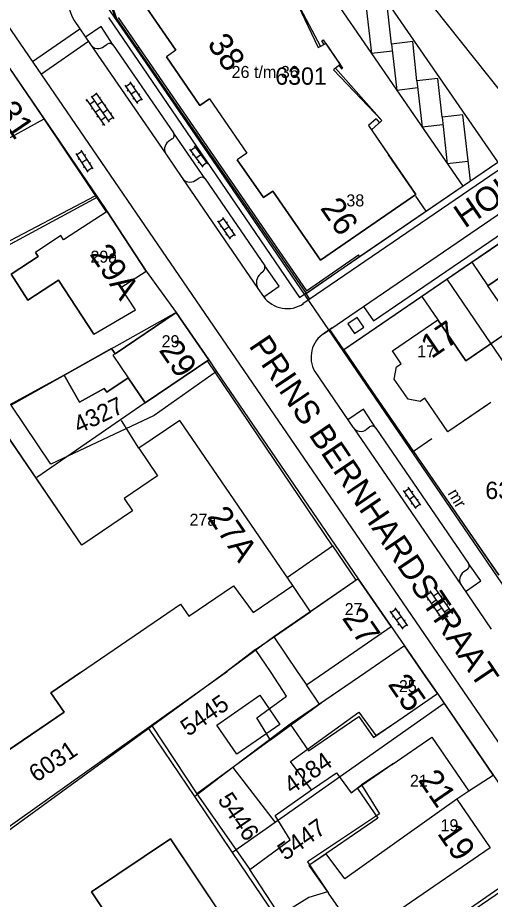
# Model space of a CAD drawing. Extents: x 148816 to 151297, y 399515 to 402500.
# Drawn here: x 150330.8 to 150379.9, y 399976.4 to 400068 of the extents above; entities that cross this region are included whole.
import ezdxf

# ---------------------------------------------------------------- set-up
doc = ezdxf.new("R2010")
doc.units = 0
for name, color, linetype in [('B01 Hoofdgebouw  [D] Norm', 7, 'Continuous'), ('B01 Hoofdgebouw  [T] Norm', 7, 'Continuous'), ('B01 hoofgebouw', 7, 'Continuous'), ('G01 perceelsgrens', 7, 'Continuous'), ('S02 Open verharding  Norm', 7, 'Continuous'), ('T01 Muur  [D] Gem', 7, 'Continuous'), ('T01 Muur  [T] Gem', 7, 'Continuous'), ('T04 Haag heg  [D] Gem', 7, 'Continuous'), ('V00 Kant verharding algemeen  [T] Norm', 7, 'Continuous'), ('V00 Kant verharding algemeen secundair  [T] Gem', 7, 'Continuous'), ('V06 Kant onverhard  [T] Gem', 7, 'Continuous'), ('Z01 perceelnummer', 7, 'Continuous'), ('Z02 huisnummer', 7, 'Continuous'), ('Z02 Huisnummer  [Tekst] Norm', 7, 'Continuous'), ('Z06 straatnaam', 7, 'Continuous')]:
    doc.layers.add(name, color=color, linetype=linetype)

msp = doc.modelspace()

# ---------------------------------------------------------------- linework, layer by layer
at = {"layer": 'B01 Hoofdgebouw  [D] Norm'}
for p, q in [((150332.67, 400043.65), (150332.868, 400043.318)), ((150332.67, 400043.65), (150332.955, 400043.214)), ((150332.955, 400043.214), (150330.144, 400041.375)), ((150330.144, 400041.375), (150331.899, 400038.692)), ((150331.899, 400038.692), (150335.073, 400040.768)), ((150335.073, 400040.768), (150338.76, 400035.13)), ((150355.542, 400002.374), (150361.245, 400006.307)), ((150357.179, 400000), (150355.542, 400002.374)), ((150369.879, 399990.519), (150366.555, 399988.325)), ((150366.555, 399988.325), (150368.436, 399985.288)), ((150368.436, 399985.288), (150360.933, 399980.31)), ((150360.933, 399980.31), (150363.14, 399977.05))]:
    msp.add_line(p, q, dxfattribs=at)
for points in [[(150362.354, 399996.803), (150357.087, 399992.947), (150355.669, 399995.275), (150358.75, 399997.541), (150357.179, 400000)], [(150357.221, 399993.045), (150349.46, 399987.385), (150354.965, 399979.521), (150359.158, 399982.586), (150357.586, 399985.116), (150361.349, 399987.795), (150359.19, 399990.752), (150366.287, 399995.878), (150368.036, 399993.426), (150370.33, 399994.96)]]:
    msp.add_lwpolyline(points, dxfattribs=at)
at = {"layer": 'B01 Hoofdgebouw  [T] Norm'}
for p, q in [((150358.905, 400071.497), (150362.296, 400065.045)), ((150343.104, 400070.704), (150347.271, 400064.651)), ((150333.57, 400057.52), (150326.42, 400068.02)), ((150362.429, 400065.637), (150362.565, 400065.727)), ((150362.677, 400065.262), (150362.429, 400065.637)), ((150362.565, 400065.727), (150364.573, 400062.791)), ((150347.271, 400064.651), (150346.284, 400063.971)), ((150362.677, 400065.262), (150362.296, 400065.045)), ((150349.767, 400058.912), (150346.284, 400063.971)), ((150364.212, 400063.09), (150363.844, 400062.791)), ((150363.844, 400062.791), (150368.663, 400057.334)), ((150364.212, 400063.09), (150364.466, 400062.718)), ((150364.466, 400062.718), (150364.573, 400062.791)), ((150350.755, 400059.592), (150349.767, 400058.912)), ((150350.755, 400059.592), (150354.643, 400053.96)), ((150329.18, 400055.11), (150333.57, 400057.52)), ((150368.079, 400057.512), (150367.275, 400056.844)), ((150368.079, 400057.512), (150368.423, 400057.122)), ((150368.423, 400057.122), (150368.663, 400057.334)), ((150367.275, 400056.844), (150372.206, 400049.677)), ((150354.643, 400053.96), (150353.655, 400053.28)), ((150356.363, 400049.346), (150353.655, 400053.28)), ((150357.329, 400050.016), (150356.363, 400049.346)), ((150362.293, 400042.846), (150357.329, 400050.016)), ((150372.206, 400049.677), (150362.293, 400042.846)), ((150340.14, 400047.91), (150335.61, 400044.95)), ((150344.2, 400041.7), (150340.14, 400047.91)), ((150388.862, 400046.428), (150379.693, 400040.173)), ((150335.33, 400045.39), (150332.67, 400043.65)), ((150335.61, 400044.95), (150335.33, 400045.39)), ((150341.56, 400039.98), (150344.2, 400041.7)), ((150343.06, 400037.69), (150341.56, 400039.98)), ((150382.584, 400035.935), (150379.693, 400040.173)), ((150338.76, 400035.13), (150343.06, 400037.69)), ((150347.31, 400037.41), (150340.96, 400033.12)), ((150350.68, 400032.47), (150347.31, 400037.41)), ((150369.777, 400033.41), (150374.486, 400036.621)), ((150377.383, 400032.375), (150374.486, 400036.621)), ((150382.584, 400035.935), (150377.383, 400032.375)), ((150340.59, 400033.67), (150335.68, 400030.88)), ((150340.96, 400033.12), (150340.59, 400033.67)), ((150370.695, 400032.077), (150369.777, 400033.41)), ((150344.07, 400028), (150350.68, 400032.47)), ((150369.964, 400030.48), (150370.201, 400031.75)), ((150370.201, 400031.75), (150370.695, 400032.077)), ((150335.68, 400030.88), (150337.27, 400028.07)), ((150340.09, 400029.11), (150342.31, 400030.6)), ((150342.31, 400030.6), (150344.07, 400028)), ((150371.394, 400028.385), (150369.964, 400030.48)), ((150337.27, 400028.07), (150339.81, 400029.51)), ((150339.81, 400029.51), (150340.09, 400029.11)), ((150372.667, 400028.146), (150371.394, 400028.385)), ((150373.14, 400028.486), (150372.667, 400028.146)), ((150375.52, 400024.988), (150373.14, 400028.486)), ((150379.982, 400028.039), (150375.52, 400024.988)), ((150337.5, 400013.22), (150328.66, 400026.16)), ((150347.69, 400026.19), (150343.43, 400023.29)), ((150359.44, 400009.04), (150347.69, 400026.19)), ((150343.43, 400023.29), (150345.37, 400020.44)), ((150345.37, 400020.44), (150341.89, 400018.07)), ((150341.89, 400018.07), (150342.76, 400016.79)), ((150342.76, 400016.79), (150337.5, 400013.22)), ((150366.21, 400009.73), (150361.25, 400006.3)), ((150369.63, 400004.77), (150366.21, 400009.73)), ((150348.63, 400005.84), (150353.26, 400008.99)), ((150353.26, 400008.99), (150355.31, 400006.21)), ((150355.31, 400006.21), (150359.44, 400009.04)), ((150337.37, 400000), (150347.76, 400007.1)), ((150347.76, 400007.1), (150348.63, 400005.84)), ((150362.715, 400000), (150369.63, 400004.77)), ((150371.04, 400002.76), (150367.015, 400000)), ((150372.935, 400000), (150371.04, 400002.76)), ((150337.37, 400000), (150334.28, 399997.89)), ((150360.83, 399998.7), (150362.715, 400000)), ((150367.015, 400000), (150362.19, 399996.69)), ((150374.45, 399997.79), (150372.935, 400000)), ((150362.19, 399996.69), (150360.83, 399998.7)), ((150334.28, 399997.89), (150335.67, 399995.88)), ((150370.33, 399994.96), (150374.45, 399997.79)), ((150335.67, 399995.88), (150325.02, 399988.62)), ((150369.75, 399990.43), (150373.87, 399993.26)), ((150373.87, 399993.26), (150377.71, 399987.67)), ((150377.71, 399987.67), (150376.48, 399986.82)), ((150376.48, 399986.82), (150379.93, 399981.78)), ((150338.5, 399977.19), (150346.71, 399982.7)), ((150346.71, 399982.7), (150357.31, 399966.87)), ((150343.6, 399969.57), (150338.5, 399977.19))]:
    msp.add_line(p, q, dxfattribs=at)
msp.add_lwpolyline([(150379.93, 399981.78), (150369.43, 399974.57), (150369.06, 399975.09), (150366.01, 399972.95), (150363.14, 399977.05)], dxfattribs=at)
at = {"layer": 'B01 hoofgebouw'}
for points in [[(150347.271, 400064.651), (150343.104, 400070.704), (150353.033, 400077.546), (150355.866, 400073.427)], [(150358.928, 400071.501), (150362.069, 400064.933), (150362.839, 400065.358), (150364.337, 400063.18), (150363.655, 400062.624), (150368.667, 400057.344)], [(150329.18, 400055.11), (150333.57, 400057.52), (150326.42, 400068.02), (150318.8, 400063.81), (150320.24, 400061.21), (150313.57, 400057.53), (150314.1, 400056.56), (150311.02, 400054.86), (150312.11, 400052.88)], [(150347.271, 400064.651), (150346.284, 400063.971), (150349.767, 400058.912), (150350.755, 400059.592), (150354.643, 400053.96), (150353.655, 400053.28), (150356.363, 400049.346), (150357.329, 400050.016), (150362.293, 400042.846), (150372.206, 400049.677), (150369.372, 400053.796)], [(150368.667, 400057.344), (150367.592, 400056.383), (150369.372, 400053.796)], [(150379.647, 400027.81), (150375.52, 400024.988), (150373.14, 400028.486), (150372.667, 400028.146), (150371.394, 400028.385), (150369.964, 400030.48), (150370.201, 400031.75), (150370.695, 400032.077), (150369.777, 400033.41), (150374.486, 400036.621), (150377.383, 400032.375), (150382.584, 400035.935), (150379.693, 400040.173), (150388.862, 400046.428), (150391.753, 400042.19), (150396.955, 400045.739), (150394.064, 400049.977), (150403.238, 400056.23), (150406.129, 400051.992), (150408.853, 400053.859), (150413.058, 400047.693), (150410.083, 400045.664)], [(150338.76, 400035.13), (150343.06, 400037.69), (150341.56, 400039.98), (150344.2, 400041.7), (150340.14, 400047.91), (150335.61, 400044.95), (150335.33, 400045.39), (150332.67, 400043.65)], [(150338.76, 400035.13), (150335.073, 400040.768), (150331.899, 400038.692), (150330.144, 400041.375), (150332.955, 400043.214), (150332.67, 400043.65)], [(150347.31, 400037.41), (150350.68, 400032.47), (150344.07, 400028), (150342.31, 400030.6), (150340.09, 400029.11), (150339.81, 400029.51), (150337.27, 400028.07), (150335.68, 400030.88), (150340.59, 400033.67), (150340.96, 400033.12), (150347.31, 400037.41)], [(150340.96, 400033.12), (150340.716, 400032.955), (150342.31, 400030.6)], [(150337.368, 400000), (150347.76, 400007.1), (150348.63, 400005.841), (150353.26, 400008.99), (150355.31, 400006.21), (150359.44, 400009.04), (150347.69, 400026.19), (150343.43, 400023.29), (150345.37, 400020.44), (150341.89, 400018.07), (150342.76, 400016.79), (150337.5, 400013.22), (150328.66, 400026.16), (150324.28, 400023.75)], [(150362.715, 400000), (150369.63, 400004.77), (150366.21, 400009.73), (150361.25, 400006.3)], [(150361.25, 400006.3), (150357.461, 400003.68), (150359.951, 400000)], [(150372.934, 400000), (150371.04, 400002.76), (150367.016, 400000)], [(150318.261, 399998.535), (150325.02, 399988.62), (150335.67, 399995.88), (150334.28, 399997.89), (150337.368, 400000)], [(150359.951, 400000), (150360.83, 399998.7)], [(150367.016, 400000), (150362.19, 399996.69), (150360.83, 399998.7), (150362.715, 400000)], [(150370.33, 399994.96), (150374.45, 399997.79), (150372.934, 400000)], [(150358.077, 399994.602), (150353.616, 399991.503), (150351.522, 399994.517), (150355.983, 399997.617), (150358.077, 399994.602)], [(150362.19, 399996.69), (150359.158, 399994.61), (150361.053, 399991.848), (150366.277, 399995.433), (150367.796, 399993.219), (150370.33, 399994.96)], [(150369.75, 399990.43), (150373.87, 399993.26), (150377.71, 399987.67), (150376.48, 399986.82), (150379.93, 399981.78), (150369.43, 399974.57), (150369.06, 399975.09), (150366.01, 399972.95), (150363.14, 399977.05)], [(150369.75, 399990.43), (150366.133, 399987.946), (150368.262, 399984.848), (150361.102, 399979.93), (150363.14, 399977.05)], [(150336.03, 399964.51), (150335.2, 399965.76), (150333.08, 399964.34), (150333.91, 399963.09), (150332.52, 399962.16), (150338.03, 399953.95), (150357.31, 399966.87), (150346.71, 399982.7), (150338.5, 399977.19), (150343.6, 399969.57), (150336.03, 399964.51)]]:
    msp.add_lwpolyline(points, dxfattribs=at)
at = {"layer": 'G01 perceelsgrens'}
for points in [[(150387.494, 400000), (150355.402, 400046.948), (150344.173, 400063.357), (150338.321, 400071.828)], [(150340.823, 400070.976), (150340.585, 400069.46), (150341.097, 400067.945), (150360.793, 400039.383)], [(150380.736, 400053.046), (150369.346, 400069.517)], [(150329.984, 400062.786), (150333.57, 400057.52), (150339.137, 400049.377)], [(150363.432, 400041.201), (150380.501, 400052.885)], [(150339.137, 400049.377), (150315.047, 400036.401), (150314.05, 400038.176)], [(150339.137, 400049.377), (150340.14, 400047.91), (150344.2, 400041.7), (150347.31, 400037.41)], [(150375.411, 400040.846), (150382.651, 400045.792)], [(150360.867, 400039.434), (150363.432, 400041.201)], [(150364.68, 400033.517), (150375.411, 400040.846)], [(150375.411, 400040.846), (150379.985, 400034.156), (150384.2, 400028.004), (150391.425, 400017.414)], [(150360.793, 400039.383), (150360.867, 400039.434)], [(150347.31, 400037.41), (150330.165, 400027.763)], [(150347.31, 400037.41), (150350.68, 400032.47), (150351.504, 400031.263)], [(150364.68, 400033.517), (150380.747, 400010.158)], [(150351.504, 400031.263), (150345.004, 400026.702), (150334.29, 400021.632), (150330.165, 400027.763)], [(150351.504, 400031.263), (150366.21, 400009.73)], [(150366.21, 400009.73), (150357.461, 400003.68), (150352.417, 400000)], [(150366.21, 400009.73), (150369.63, 400004.77), (150371.04, 400002.76)], [(150371.04, 400002.76), (150367.016, 400000)], [(150371.04, 400002.76), (150372.934, 400000)], [(150352.417, 400000), (150344.445, 399994.184)], [(150367.016, 400000), (150359.158, 399994.61), (150353.201, 399990.113)], [(150372.934, 400000), (150374.45, 399997.79), (150375.152, 399996.761)], [(150375.152, 399996.761), (150357.574, 399984.398)], [(150375.152, 399996.761), (150380.238, 399989.302)], [(150344.445, 399994.184), (150329.011, 399982.925)], [(150349.228, 399987.114), (150344.445, 399994.184)], [(150353.201, 399990.113), (150349.228, 399987.114)], [(150353.201, 399990.113), (150357.574, 399984.398)], [(150380.238, 399989.302), (150377.71, 399987.67), (150376.48, 399986.82), (150364.834, 399978.559), (150362.869, 399981.143), (150361.102, 399979.93), (150363.033, 399977.201), (150361.081, 399976.617), (150357.731, 399974.545)], [(150353.164, 399981.296), (150349.228, 399987.114)], [(150357.574, 399984.398), (150353.164, 399981.296)], [(150357.731, 399974.545), (150353.164, 399981.296)], [(150386.116, 399980.683), (150365.592, 399966.679), (150365.001, 399967.565), (150363.26, 399966.373)]]:
    msp.add_lwpolyline(points, dxfattribs=at)
at = {"layer": 'S02 Open verharding  Norm'}
for p, q in [((150341.976, 400061.022), (150343.282, 400059.128)), ((150342.062, 400060.898), (150342.556, 400061.239)), ((150342.47, 400061.362), (150343.776, 400059.468)), ((150342.963, 400060.912), (150342.839, 400060.827)), ((150338.454, 400059.896), (150340.332, 400057.182)), ((150339.033, 400060.114), (150338.539, 400059.772)), ((150338.947, 400060.237), (150340.825, 400057.524)), ((150339.317, 400059.703), (150339.441, 400059.788)), ((150342.345, 400060.486), (150342.222, 400060.401)), ((150343.123, 400060.415), (150342.629, 400060.075)), ((150343.53, 400060.089), (150343.407, 400060.004)), ((150338.046, 400059.431), (150337.923, 400059.346)), ((150337.961, 400059.554), (150339.839, 400056.841)), ((150338.824, 400059.361), (150338.331, 400059.02)), ((150339.602, 400059.292), (150339.108, 400058.95)), ((150339.886, 400058.88), (150340.01, 400058.966)), ((150342.913, 400059.663), (150342.789, 400059.578)), ((150343.196, 400059.251), (150343.69, 400059.592)), ((150338.615, 400058.609), (150338.492, 400058.523)), ((150339.393, 400058.539), (150338.9, 400058.198)), ((150340.171, 400058.469), (150339.678, 400058.128)), ((150340.455, 400058.058), (150340.579, 400058.144)), ((150339.184, 400057.786), (150339.061, 400057.701)), ((150339.469, 400057.375), (150339.962, 400057.717)), ((150340.74, 400057.647), (150340.247, 400057.306)), ((150339.753, 400056.964), (150339.63, 400056.879)), ((150348.702, 400054.359), (150350.057, 400052.5)), ((150348.79, 400054.237), (150349.275, 400054.591)), ((150349.187, 400054.712), (150350.542, 400052.853)), ((150336.888, 400053.93), (150338.131, 400051.994)), ((150336.969, 400053.804), (150337.474, 400054.128)), ((150337.239, 400053.383), (150337.113, 400053.302)), ((150337.393, 400054.254), (150338.636, 400052.318)), ((150337.871, 400053.788), (150337.744, 400053.707)), ((150349.085, 400053.833), (150348.964, 400053.745)), ((150349.864, 400053.783), (150349.38, 400053.429)), ((150349.691, 400054.275), (150349.57, 400054.187)), ((150350.28, 400053.467), (150350.159, 400053.379)), ((150338.014, 400053.286), (150337.51, 400052.962)), ((150337.78, 400052.541), (150337.653, 400052.46)), ((150338.411, 400052.946), (150338.285, 400052.865)), ((150349.674, 400053.025), (150349.553, 400052.937)), ((150349.969, 400052.621), (150350.454, 400052.975)), ((150338.05, 400052.12), (150338.555, 400052.444)), ((150352.226, 400047.143), (150351.733, 400046.801)), ((150353.453, 400045.378), (150352.14, 400047.267)), ((150352.96, 400045.035), (150351.647, 400046.924)), ((150351.895, 400046.305), (150352.018, 400046.39)), ((150352.304, 400045.98), (150352.796, 400046.322)), ((150352.511, 400046.733), (150352.634, 400046.818)), ((150352.466, 400045.484), (150352.589, 400045.569)), ((150353.367, 400045.501), (150352.874, 400045.159)), ((150353.082, 400045.912), (150353.205, 400045.997)), ((150370.888, 400018.9), (150372.211, 400017.019)), ((150370.974, 400018.778), (150371.465, 400019.123)), ((150371.379, 400019.245), (150372.702, 400017.364)), ((150371.876, 400018.8), (150371.753, 400018.714)), ((150371.262, 400018.369), (150371.139, 400018.282)), ((150372.04, 400018.305), (150371.55, 400017.959)), ((150372.451, 400017.982), (150372.328, 400017.895)), ((150371.837, 400017.55), (150371.714, 400017.464)), ((150372.125, 400017.141), (150372.616, 400017.486)), ((150376.042, 400006.093), (150374.172, 400008.811)), ((150374.257, 400008.688), (150374.381, 400008.773)), ((150375.054, 400005.413), (150373.184, 400008.131)), ((150373.269, 400008.008), (150373.763, 400008.348)), ((150373.552, 400007.596), (150373.428, 400007.511)), ((150375.548, 400005.753), (150373.678, 400008.471)), ((150374.541, 400008.276), (150374.046, 400007.936)), ((150374.824, 400007.864), (150374.948, 400007.949)), ((150370.004, 400006.698), (150371.335, 400004.823)), ((150373.835, 400007.184), (150374.33, 400007.524)), ((150374.119, 400006.772), (150373.995, 400006.687)), ((150374.402, 400006.36), (150374.896, 400006.7)), ((150374.613, 400007.112), (150375.107, 400007.452)), ((150375.391, 400007.04), (150375.514, 400007.125)), ((150369.515, 400006.351), (150370.846, 400004.476)), ((150369.601, 400006.229), (150370.091, 400006.576)), ((150369.891, 400005.821), (150369.769, 400005.734)), ((150370.67, 400005.761), (150370.18, 400005.413)), ((150370.502, 400006.255), (150370.38, 400006.168)), ((150374.685, 400005.948), (150374.562, 400005.863)), ((150374.969, 400005.536), (150375.463, 400005.876)), ((150375.18, 400006.288), (150375.674, 400006.628)), ((150375.957, 400006.216), (150376.081, 400006.301)), ((150370.47, 400005.006), (150370.348, 400004.919)), ((150370.759, 400004.598), (150371.249, 400004.945)), ((150371.081, 400005.44), (150370.959, 400005.353))]:
    msp.add_line(p, q, dxfattribs=at)
at = {"layer": 'T01 Muur  [D] Gem'}
for p, q in [((150341.262, 400068.063), (150360.853, 400039.665)), ((150341.091, 400067.941), (150360.796, 400039.378)), ((150343.417, 400064.966), (150343.244, 400064.847)), ((150360.853, 400039.665), (150366.25, 400043.387)), ((150366.357, 400043.213), (150366.25, 400043.387)), ((150360.796, 400039.378), (150366.357, 400043.213))]:
    msp.add_line(p, q, dxfattribs=at)
msp.add_arc((150343.528, 400069.682), 2.995, 134.25437, 215.54026, dxfattribs=at)
at = {"layer": 'T01 Muur  [T] Gem'}
for p, q in [((150373.875, 400024.271), (150371.964, 400022.956)), ((150371.964, 400022.956), (150380.812, 400010.096))]:
    msp.add_line(p, q, dxfattribs=at)
msp.add_lwpolyline([(150329.075, 399943.167), (150329.012, 399983.311), (150344.723, 399994.517), (150349.46, 399987.385)], dxfattribs=at)
at = {"layer": 'T04 Haag heg  [D] Gem'}
for p, q in [((150314.541, 400036.77), (150338.884, 400049.523)), ((150335.68, 400030.88), (150292.123, 400007.267)), ((150344.07, 400028), (150332.823, 400020.257)), ((150343.43, 400023.29), (150341.63, 400026.175)), ((150355.542, 400002.374), (150352.442, 400000))]:
    msp.add_line(p, q, dxfattribs=at)
for points in [[(150344.723, 399994.517), (150352.629, 400000.133)], [(150361.349, 399987.795), (150363.977, 399989.574), (150365.469, 399987.475), (150366.555, 399988.325)], [(150363.88, 399965.86), (150363.3, 399966.72), (150354.965, 399979.521)]]:
    msp.add_lwpolyline(points, dxfattribs=at)
at = {"layer": 'V00 Kant verharding algemeen  [T] Norm'}
for p, q in [((150340.26, 400068.04), (150360.121, 400038.942)), ((150400.155, 400065.406), (150360.478, 400038.307)), ((150338.406, 400065.249), (150346.223, 400053.892)), ((150367.793, 400036.534), (150401.535, 400059.576)), ((150340.05, 400047.85), (150333.57, 400057.52)), ((150347.967, 400051.311), (150355.788, 400039.905)), ((150378.017, 400042.626), (150379.693, 400040.173)), ((150344.2, 400041.7), (150347.31, 400037.41)), ((150372.813, 400039.07), (150374.486, 400036.621)), ((150362.599, 400035.179), (150366.759, 400038.024)), ((150366.759, 400038.024), (150367.793, 400036.534)), ((150363.56, 400013.15), (150350.55, 400032.38)), ((150365.724, 400025.415), (150376.941, 400009.031)), ((150358.86, 400009.89), (150363.56, 400013.15)), ((150361.25, 400006.3), (150359.44, 400009.04)), ((150374.45, 399997.79), (150385.874, 399981.074)), ((150363.88, 399965.86), (150385.874, 399981.074))]:
    msp.add_line(p, q, dxfattribs=at)
for points in [[(150377.871, 400051.071), (150377.099, 400057.931), (150374.926, 400057.696), (150374.477, 400061.731), (150372.312, 400061.484), (150371.903, 400065.543), (150369.684, 400065.291), (150369.222, 400069.339), (150367.057, 400069.094), (150366.604, 400073.128), (150364.427, 400072.893), (150363.97, 400076.938), (150361.798, 400076.693), (150361.461, 400081.006), (150359.135, 400080.6), (150358.685, 400084.549), (150354.039, 400084.007), (150353.902, 400084.239), (150349.416, 400080.103)], [(150375.842, 400000), (150329.304, 400068.004)], [(150336.705, 400067.741), (150338.406, 400065.249)], [(150340.77, 400065.185), (150339.525, 400067.108), (150337.889, 400066.007)], [(150339.797, 400065.028), (150340.145, 400065.279)], [(150340.77, 400065.185), (150347.021, 400056.056)], [(150366.363, 400043.204), (150397.484, 400064.454)], [(150401.337, 400058.564), (150364.708, 400033.531)], [(150346.878, 400055.431), (150346.494, 400055.158)], [(150350.299, 400051.278), (150347.021, 400056.056)], [(150346.309, 400053.768), (150347.894, 400051.418)], [(150349.28, 400051.123), (150349.647, 400051.369)], [(150350.299, 400051.278), (150356.505, 400042.252)], [(150373.271, 400047.944), (150372.196, 400049.503)], [(150356.35, 400041.668), (150356.078, 400041.421)], [(150356.395, 400039.034), (150358.015, 400040.149), (150356.505, 400042.252)], [(150355.788, 400039.905), (150356.37, 400039.068)], [(150360.121, 400038.942), (150360.785, 400039.394)], [(150366.106, 400036.881), (150365.15, 400036.21), (150365.846, 400035.22), (150366.801, 400035.89), (150366.106, 400036.881)], [(150363.526, 400035.805), (150362.696, 400035.244)], [(150364.708, 400033.531), (150371.933, 400022.934)], [(150361.715, 400031.261), (150365.673, 400025.489)], [(150368.032, 400025.395), (150366.78, 400027.349), (150365.145, 400026.259)], [(150367.073, 400025.259), (150367.404, 400025.51)], [(150368.032, 400025.395), (150377.682, 400011.313)], [(150363.56, 400013.15), (150365.981, 400009.572)], [(150377.367, 400008.406), (150378.969, 400009.51), (150377.682, 400011.313)], [(150377.57, 400010.684), (150377.183, 400010.437)], [(150376.941, 400009.031), (150380.03, 400004.502)], [(150385.988, 399985.173), (150375.841, 400000)]]:
    msp.add_lwpolyline(points, dxfattribs=at)
for centre, radius, start, end in [((150341.607, 400070.523), 5.637, 129.38063, 209.57492), ((150340.398, 400064.836), 0.51, 43.14566, 119.74798), ((150339.203, 400065.777), 0.956, 213.52453, 308.42024), ((150346.651, 400055.812), 0.444, 300.84116, 33.38394), ((150347.058, 400054.376), 0.965, 125.8071, 219.03061), ((150348.723, 400051.907), 0.962, 210.56884, 305.39979), ((150349.924, 400050.972), 0.484, 39.22257, 124.88647), ((150355.888, 400042.103), 0.634, 316.69707, 13.57448), ((150356.827, 400040.492), 1.193, 128.87732, 209.46379), ((150358.832, 400040.832), 3.029, 215.61327, 304.3457), ((150364.266, 400032.745), 2.951, 122.13523, 210.19203), ((150366.474, 400025.987), 0.943, 211.87808, 309.46284), ((150367.66, 400025.136), 0.453, 34.854, 124.39182), ((150377.3, 400011.057), 0.46, 305.96614, 33.84127), ((150377.756, 400009.614), 1.003, 124.87698, 215.59096)]:
    msp.add_arc(centre, radius, start, end, dxfattribs=at)
at = {"layer": 'V00 Kant verharding algemeen secundair  [T] Gem'}
for p, q in [((150367.057, 400069.094), (150367.596, 400064.309)), ((150369.684, 400065.291), (150370.225, 400060.485)), ((150369.767, 400064.553), (150367.596, 400064.309)), ((150366.77, 400038.031), (150400.397, 400060.994)), ((150372.397, 400060.729), (150370.225, 400060.485)), ((150372.312, 400061.484), (150372.855, 400056.66)), ((150374.926, 400057.696), (150375.471, 400052.856)), ((150375.015, 400056.903), (150372.855, 400056.66)), ((150377.643, 400053.1), (150375.471, 400052.856))]:
    msp.add_line(p, q, dxfattribs=at)
for points in [[(150354.046, 400084.016), (150377.072, 400050.527)], [(150367.219, 400077.707), (150382.334, 400058.66), (150396.184, 400067.226), (150398.956, 400068.696)], [(150332.389, 400063.495), (150337.302, 400066.867)], [(150338.203, 400065.546), (150333.298, 400062.168)]]:
    msp.add_lwpolyline(points, dxfattribs=at)
at = {"layer": 'V06 Kant onverhard  [T] Gem'}
for points in [[(150361.173, 400038.782), (150360.796, 400039.378)], [(150364.708, 400033.531), (150363.26, 400035.631)]]:
    msp.add_lwpolyline(points, dxfattribs=at)

# ---------------------------------------------------------------- texts
at = {"layer": 'Z01 perceelnummer'}
for s, p in [('6301', (150357.593, 400061.069)), ('6323', (150379.425, 400018.018))]:
    msp.add_text(s, height=1.8, dxfattribs=at).set_placement(p)
for s, rotation, p in [('4327', 25.35167, (150337.184, 400024.789)), ('5445', 34.72792, (150348.55, 399993.285)), ('6031', 34.20048, (150332.783, 399988.513)), ('4284', 35.00624, (150359.302, 399987.295)), ('5446', 304.03952, (150351.546, 399986.755)), ('5447', 34.87821, (150358.635, 399980.39))]:
    msp.add_text(s, height=1.8, rotation=rotation, dxfattribs=at).set_placement(p)
at = {"layer": 'Z02 huisnummer'}
for s, rotation, p in [('38', 304.61181, (150350.457, 400065.304)), ('31', 304.27827, (150328.497, 400058.305)), ('26', 304.69153, (150362.204, 400048.244)), ('29A', 303.3722, (150338.25, 400043.475)), ('17', 34.27827, (150373.826, 400032.54)), ('29', 304.3256, (150345.448, 400033.482)), ('27A', 304.53212, (150350.46, 400016.175)), ('27', 304.61181, (150364.473, 400005.642)), ('25', 304.53212, (150369.233, 399998.756)), ('21', 304.48491, (150372.37, 399988.82)), ('19', 304.40523, (150374.366, 399983.266))]:
    msp.add_text(s, height=2.5, rotation=rotation, dxfattribs=at).set_placement(p)
at = {"layer": 'Z02 Huisnummer  [Tekst] Norm'}
for s, p in [('26 t/m 36', (150353.062, 400061.769)), ('38', (150364.984, 400048.426)), ('29a', (150338.39, 400042.574)), ('29', (150345.79, 400033.785)), ('17', (150372.35, 400032.745)), ('27a', (150348.687, 400015.238)), ('27', (150364.805, 400005.95)), ('25', (150370.446, 399997.945)), ('21', (150371.59, 399988.12)), ('19', (150374.765, 399983.485))]:
    msp.add_text(s, height=1.25, dxfattribs=at).set_placement(p)
msp.add_text('mr', height=1.25, rotation=300.92685, dxfattribs=at).set_placement((150375.47, 400018.62))
at = {"layer": 'Z06 straatnaam'}
for s, rotation, p in [('HOUTWERF', 34.40523, (150377.284, 400046.096)), ('PRINS BERNHARDSTRAAT', 303.99204, (150354.781, 400033.933))]:
    msp.add_text(s, height=2.5, rotation=rotation, dxfattribs=at).set_placement(p)

doc.saveas('drawing.dxf')
